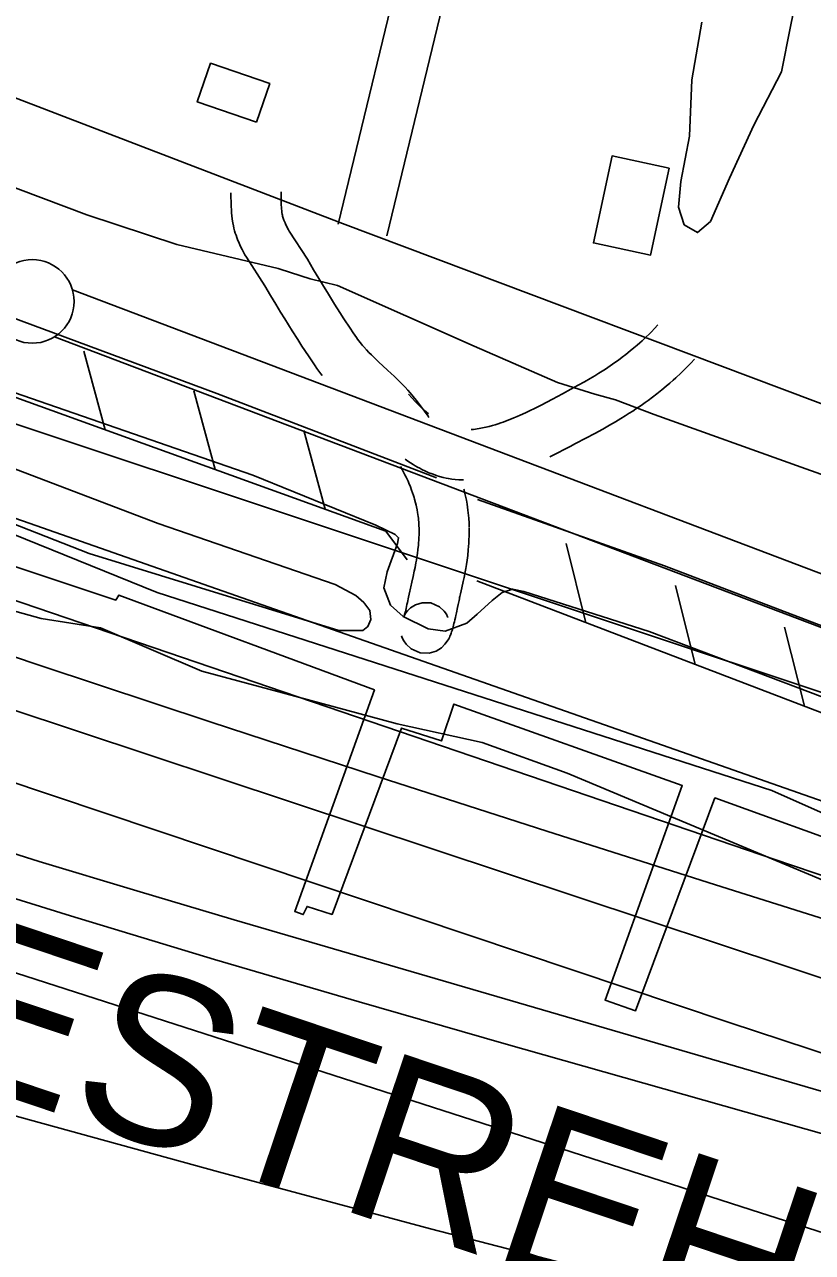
# Model space of a CAD drawing. Extents: x 3567028 to 3605064, y 510945 to 536587.
# Drawn here: x 3591317 to 3591788, y 524480 to 525215 of the extents above; entities that cross this region are included whole.
import ezdxf

# ---------------------------------------------------------------- set-up
doc = ezdxf.new("R2010")
doc.units = 0
for name, color, linetype in [('V-BLDG-OTLN', 7, 'Continuous'), ('V-FLOD-BASE', 7, 'Continuous'), ('V-LEVE-TOET', 7, 'Continuous'), ('V-RIVR-EDGE', 7, 'Continuous'), ('V-ROAD-CNTR', 7, 'Continuous'), ('V-RRAP-FSHR', 7, 'Continuous'), ('V-RRAP-RVMT', 7, 'Continuous'), ('V-RRAP-RVMT-IDEN', 7, 'Continuous'), ('V-SITE-VEGE', 7, 'Continuous'), ('V-SURV-LINE', 7, 'Continuous'), ('V-TOPO-DPTH', 7, 'Continuous'), ('V-TOPO-MINR', 7, 'Continuous'), ('V-TOPO-WATR', 7, 'Continuous')]:
    doc.layers.add(name, color=color, linetype=linetype)

msp = doc.modelspace()

# ---------------------------------------------------------------- linework, layer by layer
at = {"layer": 'V-BLDG-OTLN'}
for points in [[(3591455.34, 525156.32), (3591419.9, 525168.51), (3591427.88, 525191.69), (3591463.31, 525179.49)], [(3591702.27, 525128.91), (3591691.17, 525076.86), (3591657.02, 525084.14), (3591668.12, 525136.18)]]:
    msp.add_lwpolyline(points, close=True, dxfattribs=at)
at = {"layer": 'V-FLOD-BASE'}
for points in [[(3591563.1, 524943.53), (3591431.52, 524994.07), (3591223.57, 525071.25), (3591006.75, 525142.98), (3590820.63, 525216.74), (3590698.59, 525263.86), (3590580.64, 525310.99), (3590426.56, 525371.77), (3590128.62, 525490.6)], [(3592560.61, 524650.4), (3592377.19, 524690.06), (3592193.09, 524728.36), (3592139.91, 524741.34), (3592090.13, 524752.96), (3592048.54, 524764.58), (3592004.9, 524776.88), (3591955.13, 524794.64), (3591867.86, 524826.74), (3591699.46, 524890.94), (3591587.65, 524930.56)]]:
    msp.add_lwpolyline(points, dxfattribs=at)
at = {"layer": 'V-LEVE-TOET'}
for points in [[(3591831.09, 524932.24), (3591781.32, 524950), (3591693.37, 524981.42), (3591670.22, 524990.28), (3591670.18, 524990.3), (3591657.91, 524993.71), (3591635.41, 525000.55), (3591585.64, 525022.4), (3591503.83, 525058.59), (3591487.47, 525062.69), (3591469.48, 525068.48), (3591468.38, 525068.84), (3591407.69, 525083.19), (3591353.83, 525100.95), (3591208.6, 525155.59), (3591121.34, 525191.11), (3591078.39, 525207.5), (3591044.98, 525217.75), (3590938.62, 525256), (3590770.22, 525326.33), (3590640.68, 525378.23), (3590475, 525445.16), (3590257.52, 525538.71)], [(3591305.16, 524996.5), (3591453.12, 524945.27), (3591526.75, 524915.22), (3591538.34, 524909.76), (3591540.38, 524907.71), (3591539.7, 524904.3), (3591533.55, 524887.25), (3591531.5, 524877.71), (3591535.59, 524867.48), (3591543.08, 524860.65), (3591558.08, 524853.14), (3591568.31, 524851.77), (3591581.27, 524856.54), (3591587.41, 524861.99), (3591596.28, 524870.17), (3591602.42, 524874.94), (3591608.56, 524876.98), (3591615.38, 524875.61), (3591690.38, 524851.7), (3591874.46, 524782.04)]]:
    msp.add_lwpolyline(points, dxfattribs=at)
at = {"layer": 'V-RIVR-EDGE'}
msp.add_lwpolyline([(3591837.08, 524684.8), (3591641.21, 524766.78), (3591590.4, 524785.28), (3591539.57, 524796.44), (3591470.99, 524814.99), (3591422.61, 524827.98), (3591362.02, 524853.86), (3591326.49, 524859.46), (3591270.16, 524874.92), (3591215.08, 524899.57), (3591155.69, 524918.09), (3591103.67, 524945.18), (3591062.67, 524966.12), (3591005.74, 524987.7), (3590885.15, 525036.41), (3590852.7, 525045.07), (3590806.17, 525058.66)], dxfattribs=at)
at = {"layer": 'V-ROAD-CNTR'}
for points in [[(3591697.38, 525919.29), (3591593.56, 525480.7), (3591547.89, 525275.89), (3591504.27, 525095.39)], [(3591726.84, 525913.49), (3591622.8, 525473.98), (3591577.11, 525269.1), (3591533.43, 525088.35)], [(3591506.81, 525095.86), (3591185.09, 525219.27), (3590965.05, 525295.42), (3590692.25, 525403.67), (3590389.68, 525517.19), (3590200.36, 525597.13), (3590076.03, 525646.89)], [(3591440.04, 525114.09), (3591440.21, 525106.07), (3591440.31, 525103.75), (3591440.43, 525101.95), (3591440.56, 525100.47), (3591440.82, 525098.32), (3591441.17, 525096.09), (3591441.5, 525094.44), (3591441.86, 525092.89), (3591442.25, 525091.43), (3591442.66, 525090.04), (3591443.09, 525088.73), (3591443.54, 525087.48), (3591444.01, 525086.22), (3591444.9, 525084.08), (3591445.82, 525082.08), (3591446.72, 525080.26), (3591447.59, 525078.62), (3591448.43, 525077.12), (3591449.33, 525075.56), (3591460.27, 525058.57), (3591463.74, 525052.72), (3591466.93, 525047.41), (3591469.75, 525042.76), (3591472.24, 525038.69), (3591476.62, 525031.64), (3591479.97, 525026.35), (3591482.53, 525022.37), (3591486.39, 525016.49), (3591488.37, 525013.52), (3591490.41, 525010.52), (3591491.52, 525008.93), (3591492.68, 525007.37), (3591493.81, 525005.9), (3591494.67, 525004.84)], [(3591470.04, 525114.7), (3591470.19, 525107.04), (3591470.26, 525105.44), (3591470.34, 525104.31), (3591470.4, 525103.59), (3591470.54, 525102.45), (3591470.71, 525101.38), (3591470.83, 525100.77), (3591470.97, 525100.16), (3591471.13, 525099.56), (3591471.31, 525098.96), (3591471.5, 525098.38), (3591471.7, 525097.81), (3591471.89, 525097.31), (3591472.4, 525096.1), (3591472.9, 525095), (3591473.42, 525093.95), (3591473.96, 525092.93), (3591474.5, 525091.95), (3591474.93, 525091.22), (3591485.78, 525074.36), (3591489.49, 525068.11), (3591492.62, 525062.9), (3591495.37, 525058.36), (3591497.77, 525054.44), (3591502.03, 525047.57), (3591505.25, 525042.49), (3591507.68, 525038.72), (3591511.4, 525033.06), (3591513.26, 525030.28), (3591515.1, 525027.55), (3591515.87, 525026.46), (3591516.6, 525025.47), (3591517.34, 525024.52), (3591518.09, 525023.6), (3591518.83, 525022.7), (3591519.55, 525021.88), (3591521.12, 525020.15), (3591522.63, 525018.57), (3591524.11, 525017.09), (3591525.53, 525015.7), (3591528.41, 525012.97), (3591533.76, 525008.05), (3591535.84, 525006.11), (3591537.7, 525004.36), (3591539.35, 525002.78), (3591540.8, 525001.35), (3591542.11, 525000.04), (3591544.29, 524997.76), (3591545.96, 524995.95), (3591547.24, 524994.5), (3591549.07, 524992.34), (3591550.85, 524990.11), (3591553.45, 524986.69), (3591555.82, 524983.47), (3591558, 524980.41), (3591558.53, 524979.63)], [(3591506.81, 525095.86), (3591827.08, 524975.26)], [(3591583.88, 524972.47), (3591584.06, 524972.49), (3591585.2, 524972.59), (3591586.32, 524972.73), (3591587.42, 524972.88), (3591588.51, 524973.05), (3591589.58, 524973.24), (3591590.56, 524973.43), (3591592.67, 524973.88), (3591594.62, 524974.36), (3591596.48, 524974.86), (3591598.24, 524975.38), (3591599.91, 524975.91), (3591601.49, 524976.43), (3591602.98, 524976.95), (3591604.34, 524977.45), (3591607.03, 524978.48), (3591609.35, 524979.42), (3591611.4, 524980.29), (3591613.15, 524981.06), (3591616.33, 524982.51), (3591618.64, 524983.61), (3591622.16, 524985.35), (3591625.68, 524987.16), (3591629.14, 524988.96), (3591632.39, 524990.65), (3591638.39, 524993.81), (3591643.53, 524996.56), (3591647.93, 524998.98), (3591651.71, 525001.11), (3591654.97, 525003), (3591657.78, 525004.68), (3591660.21, 525006.17), (3591662.3, 525007.5), (3591664.12, 525008.67), (3591665.68, 525009.7), (3591668.44, 525011.58), (3591670.46, 525013), (3591671.94, 525014.07), (3591674.19, 525015.75), (3591676.41, 525017.46), (3591679.01, 525019.53), (3591681.23, 525021.37), (3591683.13, 525022.98), (3591684.76, 525024.41), (3591686.13, 525025.65), (3591688.59, 525027.93), (3591690.36, 525029.64), (3591691.65, 525030.91), (3591693.6, 525032.92), (3591695.61, 525035.06)], [(3591630.82, 524956.19), (3591631.73, 524956.62), (3591635.65, 524958.56), (3591639.46, 524960.51), (3591643.01, 524962.36), (3591646.3, 524964.08), (3591652.45, 524967.31), (3591657.82, 524970.19), (3591662.52, 524972.76), (3591666.62, 524975.08), (3591670.2, 524977.16), (3591673.33, 524979.03), (3591676.06, 524980.71), (3591678.45, 524982.21), (3591680.53, 524983.56), (3591682.38, 524984.78), (3591685.51, 524986.91), (3591687.88, 524988.58), (3591689.68, 524989.88), (3591692.31, 524991.83), (3591694.94, 524993.86), (3591697.93, 524996.25), (3591700.51, 524998.38), (3591702.74, 525000.28), (3591704.66, 525001.97), (3591706.36, 525003.49), (3591709.2, 525006.13), (3591711.34, 525008.19), (3591712.95, 525009.79), (3591715.27, 525012.17), (3591717.48, 525014.52)], [(3591546.33, 524993.56), (3591548.42, 524991.26), (3591550.3, 524989.27), (3591552.08, 524987.46), (3591553.76, 524985.83), (3591555.34, 524984.36), (3591556.83, 524983.04), (3591558.18, 524981.9)], [(3591544.39, 524954.66), (3591546, 524953.53), (3591547.54, 524952.51), (3591549, 524951.58), (3591550.39, 524950.73), (3591551.72, 524949.97), (3591552.99, 524949.27), (3591554.25, 524948.61), (3591556.47, 524947.53), (3591558.53, 524946.62), (3591560.37, 524945.88), (3591562, 524945.28), (3591563.45, 524944.8), (3591564.83, 524944.38), (3591567.01, 524943.8), (3591568.77, 524943.4), (3591570.19, 524943.13), (3591572.15, 524942.83), (3591574.16, 524942.6), (3591576.44, 524942.43), (3591578.61, 524942.34), (3591579.24, 524942.34)], [(3591541.53, 524950.38), (3591541.57, 524950.3), (3591542.52, 524948.58), (3591543.36, 524946.98), (3591544.13, 524945.47), (3591544.82, 524944.06), (3591545.44, 524942.73), (3591546.01, 524941.49), (3591546.5, 524940.37), (3591547.42, 524938.13), (3591548.16, 524936.22), (3591548.75, 524934.56), (3591549.25, 524933.09), (3591549.65, 524931.81), (3591549.97, 524930.75), (3591550.52, 524928.72), (3591550.88, 524927.26), (3591551.12, 524926.21), (3591551.46, 524924.52), (3591551.76, 524922.84), (3591551.94, 524921.69), (3591552.09, 524920.54), (3591552.22, 524919.42), (3591552.33, 524918.33), (3591552.42, 524917.32), (3591552.55, 524915.17), (3591552.62, 524913)], [(3591579.43, 524936.74), (3591579.56, 524936.27), (3591580.08, 524934.16), (3591580.45, 524932.52), (3591580.93, 524930.15), (3591581.36, 524927.75), (3591581.63, 524925.98), (3591581.86, 524924.28), (3591582.05, 524922.64), (3591582.21, 524921.05), (3591582.34, 524919.46), (3591582.52, 524916.55), (3591582.6, 524913.97)], [(3591582.61, 524913.6), (3591582.63, 524911.2), (3591582.59, 524908.78), (3591582.51, 524906.52), (3591582.4, 524904.42), (3591582.26, 524902.45), (3591582.1, 524900.57), (3591581.75, 524897.2), (3591581.37, 524894.23), (3591580.99, 524891.64), (3591580.63, 524889.39), (3591580.28, 524887.4), (3591579.65, 524884.04), (3591579.12, 524881.48), (3591578.29, 524877.73), (3591577.43, 524874.09), (3591577.25, 524873.36), (3591577.09, 524872.65), (3591576.91, 524871.89), (3591576.74, 524871.09), (3591576.56, 524870.27), (3591576.38, 524869.44), (3591576.02, 524867.72), (3591575.66, 524866.02), (3591574.97, 524862.76), (3591574.65, 524861.3), (3591574.35, 524859.94), (3591574.07, 524858.68), (3591573.79, 524857.51), (3591573.53, 524856.43), (3591573.28, 524855.44), (3591573.04, 524854.51), (3591572.8, 524853.66), (3591572.57, 524852.87), (3591572.35, 524852.13), (3591572.12, 524851.41), (3591571.88, 524850.72), (3591571.65, 524850.09), (3591571.39, 524849.42), (3591571.11, 524848.78), (3591570.81, 524848.12), (3591570.37, 524847.25), (3591569.5, 524845.78), (3591568.13, 524843.98), (3591566.01, 524841.92), (3591562.81, 524839.96), (3591558.65, 524838.73), (3591553.24, 524838.8), (3591547.85, 524841.17), (3591544.87, 524844.06), (3591543.42, 524846.06), (3591542.43, 524847.92), (3591542.02, 524848.97)], [(3591552.61, 524913.37), (3591552.62, 524911.31), (3591552.6, 524909.53), (3591552.54, 524907.85), (3591552.45, 524906.27), (3591552.35, 524904.76), (3591552.23, 524903.39), (3591551.95, 524900.65), (3591551.65, 524898.28), (3591551.34, 524896.19), (3591551.04, 524894.35), (3591550.77, 524892.76), (3591550.22, 524889.86), (3591549.78, 524887.74), (3591549.06, 524884.45), (3591548.25, 524881.09), (3591548.05, 524880.25), (3591547.84, 524879.32), (3591547.63, 524878.4), (3591547.43, 524877.48), (3591547.23, 524876.57), (3591547.04, 524875.67), (3591546.66, 524873.9), (3591546.31, 524872.22), (3591545.64, 524869.05), (3591545.35, 524867.72), (3591545.08, 524866.51), (3591544.84, 524865.43), (3591544.61, 524864.48), (3591544.41, 524863.64), (3591544.23, 524862.92), (3591544.07, 524862.32), (3591543.93, 524861.81), (3591543.81, 524861.4), (3591543.72, 524861.09), (3591543.65, 524860.9), (3591543.61, 524860.78), (3591543.59, 524860.72), (3591543.62, 524860.79), (3591543.68, 524860.93), (3591543.78, 524861.15), (3591544.03, 524861.65), (3591544.56, 524862.54), (3591545.63, 524863.95), (3591547.51, 524865.77), (3591550.49, 524867.6), (3591554.48, 524868.78), (3591559.73, 524868.72), (3591564.85, 524866.46), (3591567.64, 524863.76), (3591568.95, 524861.95), (3591569.74, 524860.47), (3591569.95, 524859.92)]]:
    msp.add_lwpolyline(points, dxfattribs=at)
at = {"layer": 'V-RRAP-FSHR'}
for p, q in [((3591364.78, 524972.31), (3591352.03, 525019.44)), ((3591430.61, 524948.53), (3591417.86, 524995.66)), ((3591496.45, 524924.75), (3591483.7, 524971.88)), ((3591652.51, 524856.87), (3591640.63, 524904.23)), ((3591717.89, 524831.87), (3591706.01, 524879.23)), ((3591783.28, 524806.87), (3591771.4, 524854.24))]:
    msp.add_line(p, q, dxfattribs=at)
for points in [[(3588917.04, 525761.31), (3589447.59, 525584.6), (3590826.44, 525099.17), (3591118.31, 524987.3), (3591395.83, 524875.06), (3591763.71, 524756.51), (3592225.8, 524550.85), (3592906.78, 524405.02), (3593563.33, 524292.21), (3594407.38, 524107.91), (3594566.65, 524086.38), (3595126.75, 524010.21), (3595621.59, 523977.26), (3596093.57, 523947.6), (3596400.03, 523918.94), (3596892.95, 523935.06), (3597072.02, 523933.27), (3597276.95, 523951.18), (3597524.66, 523991.45)], [(3589991.76, 525497.02), (3590084.14, 525457.26), (3590434.33, 525322.77), (3590890, 525147.41), (3591125.51, 525058.74), (3591532.81, 524911.61), (3591545.43, 524894.47)], [(3591587.12, 524881.87), (3591878.58, 524770.44), (3591989.12, 524738.48), (3592107.94, 524707.35), (3592256.94, 524677.51), (3592305.6, 524673.14), (3592549.55, 524630.52), (3592559.15, 524648.94)]]:
    msp.add_lwpolyline(points, dxfattribs=at)
at = {"layer": 'V-RRAP-RVMT'}
msp.add_lwpolyline([(3591821.19, 524719.05), (3591729.73, 524752.05), (3591682.22, 524624.73), (3591663.99, 524631.1), (3591710.16, 524759.53), (3591573.5, 524808.17), (3591565.98, 524786.14), (3591542.02, 524793.8), (3591500.61, 524682.32), (3591485.56, 524687.13), (3591483.3, 524682.23), (3591478.25, 524684.02), (3591525.89, 524816.71), (3591372.98, 524873.39), (3591371.13, 524870.47), (3591246.63, 524911.96)], dxfattribs=at)
at = {"layer": 'V-SITE-VEGE'}
for points in [[(3591779.59, 525236.15), (3591774.94, 525213.61), (3591769.62, 525186.44), (3591753.02, 525154.63), (3591738.42, 525122.82), (3591727.14, 525096.97), (3591719.18, 525090.35), (3591711.23, 525094.99), (3591707.92, 525105.59), (3591709.25, 525120.84), (3591714.57, 525148.02), (3591715.92, 525181.83), (3591721.9, 525216.3)], [(3590710.45, 525176.28), (3590907.22, 525095.41), (3591034.61, 525051.66), (3591217.03, 524984.56), (3591396.46, 524916.25), (3591502.32, 524879.7), (3591514.88, 524873.11), (3591519.66, 524868.92), (3591523.25, 524864.13), (3591523.84, 524858.75), (3591522.05, 524854.56), (3591519.06, 524852.17), (3591504.7, 524852.18), (3591355.17, 524898.33), (3591203.86, 524957.64), (3591020.84, 525033.72), (3590828.85, 525097.25), (3590650.02, 525161.36)]]:
    msp.add_lwpolyline(points, dxfattribs=at)
at = {"layer": 'V-SURV-LINE'}
for points in [[(3591345.14, 525056.09), (3592028.11, 524797.19)], [(3592017.47, 524769.14), (3591334.49, 525028.04)]]:
    msp.add_lwpolyline(points, dxfattribs=at)
msp.add_circle((3591321.14, 525049.14), 25, dxfattribs=at)
at = {"layer": 'V-TOPO-DPTH'}
for points in [[(3592177.51, 524615.76), (3591323.18, 524915.07), (3591293.99, 524925.22), (3591264.78, 524935.28), (3591235.52, 524945.22), (3591206.23, 524955.06), (3591155.49, 524971.99), (3591151.54, 524973.29), (3591147.59, 524974.58), (3591143.64, 524975.86), (3591139.68, 524977.12), (3591033.54, 525010.68), (3590976.52, 525028.73), (3590919.5, 525046.81), (3590862.5, 525064.94), (3590805.51, 525083.1), (3590017.24, 525334.57)], [(3590323.69, 525151.56), (3590413.81, 525123.45), (3590503.87, 525095.14), (3591098.59, 524907.04), (3591112.43, 524902.62), (3591126.25, 524898.16), (3591140.06, 524893.62), (3591153.84, 524889.04), (3591327.12, 524830.98), (3591427.62, 524797.61), (3591528.24, 524764.6), (3591629.04, 524732.13), (3591729.95, 524700.03), (3592207.16, 524549.66), (3592225.27, 524544.11), (3592243.45, 524538.75), (3592261.71, 524533.68), (3592280.02, 524528.8), (3592974.08, 524349.69)], [(3590323.69, 525151.56), (3590413.81, 525123.45), (3590503.87, 525095.14), (3591098.59, 524907.04), (3591112.43, 524902.62), (3591126.25, 524898.16), (3591140.06, 524893.62), (3591153.84, 524889.04), (3591327.12, 524830.98), (3591427.62, 524797.61), (3591528.24, 524764.6), (3591629.04, 524732.13), (3591729.95, 524700.03), (3592207.16, 524549.66), (3592225.27, 524544.11), (3592243.45, 524538.75), (3592261.71, 524533.68), (3592280.02, 524528.8), (3592974.08, 524349.69)], [(3589988.65, 525127.81), (3590793.83, 524859.51), (3590842.51, 524843.29), (3590891.19, 524827.05), (3590939.86, 524810.8), (3590988.53, 524794.54), (3591073.48, 524766.15), (3591079.68, 524764.1), (3591085.89, 524762.07), (3591092.11, 524760.07), (3591098.34, 524758.1), (3591257.89, 524708.12), (3591344, 524681.53), (3591430.26, 524655.42), (3591516.73, 524630.02), (3591603.34, 524605.09), (3592168.69, 524444.9), (3592191.87, 524438.5), (3592215.1, 524432.29), (3592238.41, 524426.39), (3592261.77, 524420.7), (3592817.03, 524289.11)], [(3592817.03, 524289.11), (3592261.77, 524420.7), (3592238.41, 524426.39), (3592215.1, 524432.29), (3592191.87, 524438.5), (3592168.69, 524444.9), (3591603.34, 524605.09), (3591516.73, 524630.02), (3591430.26, 524655.42), (3591344, 524681.53), (3591257.89, 524708.12), (3591098.34, 524758.1), (3591092.11, 524760.07), (3591085.89, 524762.07), (3591079.68, 524764.1), (3591073.48, 524766.15), (3590988.53, 524794.54), (3590939.86, 524810.8), (3590891.19, 524827.05), (3590842.51, 524843.29), (3590793.83, 524859.51), (3589988.65, 525127.81)], [(3591818.85, 524591.12), (3591738.19, 524617.68), (3591146.33, 524816.05), (3591126.14, 524822.82), (3591105.96, 524829.6), (3591085.77, 524836.39), (3591065.59, 524843.19), (3590769.37, 524943.01), (3590632.68, 524988.69), (3590495.83, 525033.9), (3590358.76, 525078.43), (3590221.54, 525122.49)], [(3591818.85, 524591.12), (3591738.19, 524617.68), (3591146.33, 524816.05), (3591126.14, 524822.82), (3591105.96, 524829.6), (3591085.77, 524836.39), (3591065.59, 524843.19), (3590769.37, 524943.01), (3590632.68, 524988.69), (3590495.83, 525033.9), (3590358.76, 525078.43), (3590221.54, 525122.49)], [(3590286.16, 524987.14), (3590378.48, 524956.34), (3590470.78, 524925.49), (3591025.42, 524739.84), (3591050.75, 524731.41), (3591076.11, 524723.04), (3591101.49, 524714.76), (3591126.89, 524706.53), (3591756.93, 524503.85), (3591809.52, 524486.99)], [(3591809.52, 524486.99), (3591756.93, 524503.85), (3591126.89, 524706.53), (3591101.49, 524714.76), (3591076.11, 524723.04), (3591050.75, 524731.41), (3591025.42, 524739.84), (3590470.78, 524925.49), (3590378.48, 524956.34), (3590286.16, 524987.14)], [(3590320.35, 524814.28), (3590441.93, 524782.43), (3590563.7, 524751.32), (3590685.74, 524721.32), (3590807.97, 524692.05), (3590998.84, 524647.26), (3591025.73, 524640.76), (3591052.55, 524634.03), (3591079.27, 524626.94), (3591105.94, 524619.61), (3591305.8, 524563.28), (3591432.53, 524528.28), (3591559.48, 524494.16), (3591686.79, 524461.37), (3591814.34, 524429.47), (3592146.58, 524348.2), (3592168.74, 524342.95), (3592190.93, 524337.91), (3592213.2, 524333.19), (3592235.52, 524328.68), (3592400.29, 524296.58), (3592504.97, 524275.92), (3592609.59, 524254.94)], [(3592609.59, 524254.94), (3592504.97, 524275.92), (3592400.29, 524296.58), (3592235.52, 524328.68), (3592213.2, 524333.19), (3592190.93, 524337.91), (3592168.74, 524342.95), (3592146.58, 524348.2), (3591814.34, 524429.47), (3591686.79, 524461.37), (3591559.48, 524494.16), (3591432.53, 524528.28), (3591305.8, 524563.28), (3591105.94, 524619.61), (3591079.27, 524626.94), (3591052.55, 524634.03), (3591025.73, 524640.76), (3590998.84, 524647.26), (3590807.97, 524692.05), (3590685.74, 524721.32), (3590563.7, 524751.32), (3590441.93, 524782.43), (3590320.35, 524814.28)]]:
    msp.add_lwpolyline(points, dxfattribs=at)
at = {"layer": 'V-TOPO-MINR'}
for points in [[(3592177.51, 524615.76), (3591323.18, 524915.07), (3591293.99, 524925.22), (3591264.78, 524935.28), (3591235.52, 524945.22), (3591206.23, 524955.06), (3591155.49, 524971.99), (3591151.54, 524973.29), (3591147.59, 524974.58), (3591143.64, 524975.86), (3591139.68, 524977.12), (3591033.54, 525010.68), (3590976.52, 525028.73), (3590919.5, 525046.81), (3590862.5, 525064.94), (3590805.51, 525083.1), (3590017.24, 525334.57)], [(3592910.06, 524456.88), (3592289.63, 524649.81), (3592281.3, 524652.44), (3592272.98, 524655.09), (3592264.68, 524657.8), (3592256.39, 524660.55), (3592152.55, 524695.37), (3592092.34, 524715.54), (3592032.13, 524735.67), (3591971.9, 524755.77), (3591911.66, 524775.84), (3591219.72, 525006.14), (3591190.73, 525015.72), (3591161.72, 525025.21), (3591132.66, 525034.59), (3591103.58, 525043.88), (3590588.99, 525207.06), (3590491.24, 525238.37), (3590393.61, 525270.05), (3590296.16, 525302.28)], [(3592616.21, 524400.73), (3592539.3, 524418.99), (3592462.61, 524438.17), (3592386.06, 524457.95), (3592309.57, 524478.21), (3592271.49, 524488.67), (3592233.54, 524499.6), (3592195.81, 524511.22), (3592158.21, 524523.31), (3591263.3, 524820.15), (3591239.08, 524828.23), (3591214.86, 524836.35), (3591190.68, 524844.55), (3591166.51, 524852.79), (3591126.33, 524866.56), (3591122.26, 524867.94), (3591118.18, 524869.32), (3591114.1, 524870.68), (3591110.01, 524872.02), (3591105.93, 524873.35), (3591101.83, 524874.67), (3591097.73, 524875.97), (3591093.63, 524877.26), (3590005.03, 525217.87)], [(3592619.97, 524462.75), (3592526.99, 524486.28), (3592434.09, 524510.16), (3592264.97, 524554.16), (3592256.72, 524556.37), (3592248.5, 524558.67), (3592240.31, 524561.09), (3592232.15, 524563.6), (3592090.2, 524608.48), (3592011.17, 524633.75), (3591932.25, 524659.38), (3591853.51, 524685.53), (3591774.88, 524712.03), (3591193.86, 524910.02), (3591164.48, 524919.95), (3591135.07, 524929.77), (3591105.61, 524939.43), (3591076.11, 524949), (3590672.34, 525078.7), (3590556.07, 525115.97), (3590439.77, 525153.13), (3590323.42, 525190.13)], [(3592669.86, 524343.1), (3592557.43, 524369.77), (3592445.11, 524396.9), (3592247.1, 524445.37), (3592233.89, 524448.7), (3592220.71, 524452.14), (3592207.57, 524455.76), (3592194.47, 524459.49), (3591442.06, 524679.08), (3591383.65, 524696.4), (3591325.35, 524714.08), (3591267.21, 524732.27), (3591209.18, 524750.81), (3591174.76, 524761.98), (3591134.06, 524775.32), (3591093.41, 524788.81), (3591052.84, 524802.54), (3591012.32, 524816.42), (3590033.05, 525155.18)], [(3592817.03, 524289.11), (3592261.77, 524420.7), (3592238.41, 524426.39), (3592215.1, 524432.29), (3592191.87, 524438.5), (3592168.69, 524444.9), (3591603.34, 524605.09), (3591516.73, 524630.02), (3591430.26, 524655.42), (3591344, 524681.53), (3591257.89, 524708.12), (3591098.34, 524758.1), (3591092.11, 524760.07), (3591085.89, 524762.07), (3591079.68, 524764.1), (3591073.48, 524766.15), (3590988.53, 524794.54), (3590939.86, 524810.8), (3590891.19, 524827.05), (3590842.51, 524843.29), (3590793.83, 524859.51), (3589988.65, 525127.81)], [(3591818.85, 524591.12), (3591738.19, 524617.68), (3591146.33, 524816.05), (3591126.14, 524822.82), (3591105.96, 524829.6), (3591085.77, 524836.39), (3591065.59, 524843.19), (3590769.37, 524943.01), (3590632.68, 524988.69), (3590495.83, 525033.9), (3590358.76, 525078.43), (3590221.54, 525122.49)], [(3591809.52, 524486.99), (3591756.93, 524503.85), (3591126.89, 524706.53), (3591101.49, 524714.76), (3591076.11, 524723.04), (3591050.75, 524731.41), (3591025.42, 524739.84), (3590470.78, 524925.49), (3590378.48, 524956.34), (3590286.16, 524987.14)], [(3592609.59, 524254.94), (3592504.97, 524275.92), (3592400.29, 524296.58), (3592235.52, 524328.68), (3592213.2, 524333.19), (3592190.93, 524337.91), (3592168.74, 524342.95), (3592146.58, 524348.2), (3591814.34, 524429.47), (3591686.79, 524461.37), (3591559.48, 524494.16), (3591432.53, 524528.28), (3591305.8, 524563.28), (3591105.94, 524619.61), (3591079.27, 524626.94), (3591052.55, 524634.03), (3591025.73, 524640.76), (3590998.84, 524647.26), (3590807.97, 524692.05), (3590685.74, 524721.32), (3590563.7, 524751.32), (3590441.93, 524782.43), (3590320.35, 524814.28)]]:
    msp.add_lwpolyline(points, dxfattribs=at)
at = {"layer": 'V-TOPO-WATR'}
msp.add_lwpolyline([(3592974.08, 524349.69), (3592280.02, 524528.8), (3592261.71, 524533.68), (3592243.45, 524538.75), (3592225.27, 524544.11), (3592207.16, 524549.66), (3591729.95, 524700.03), (3591629.04, 524732.13), (3591528.24, 524764.6), (3591427.62, 524797.61), (3591327.12, 524830.98), (3591153.84, 524889.04), (3591140.06, 524893.62), (3591126.25, 524898.16), (3591112.43, 524902.62), (3591098.59, 524907.04), (3590503.87, 525095.14), (3590413.81, 525123.45), (3590323.69, 525151.56)], dxfattribs=at)

# ---------------------------------------------------------------- texts
at = {"layer": 'V-RRAP-RVMT-IDEN'}
msp.add_text('DESTREHAN', height=100, rotation=341.40128, dxfattribs=at).set_placement((3591163.66, 524621.19))

doc.saveas('drawing.dxf')
